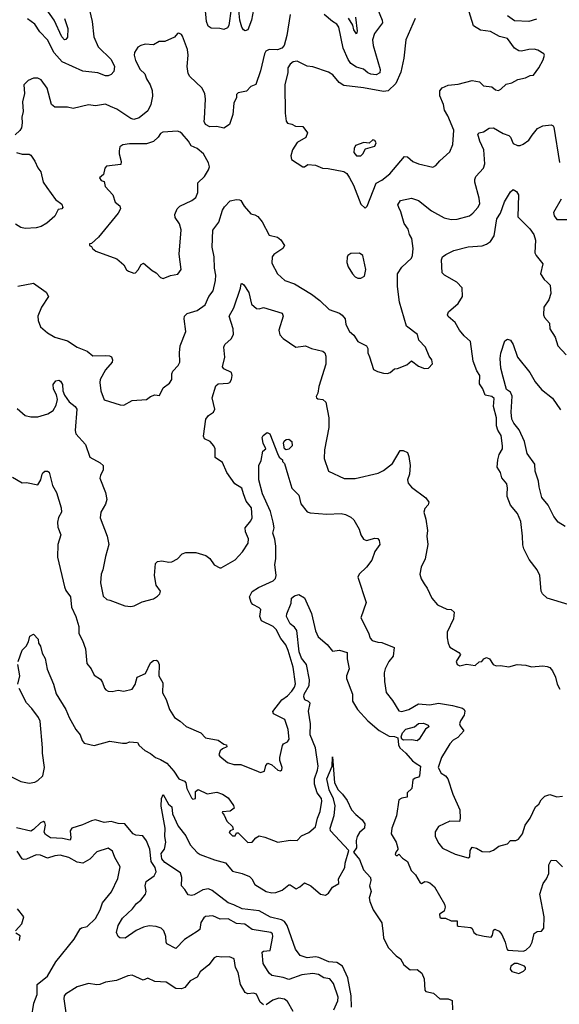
# Model space of a CAD drawing. Extents: x 1690054 to 1842981, y 782881 to 914114.
# Tile 378 of 656: x 1762797 to 1766622, y 861735 to 868717. Entities that reach past the tile are written whole.
import ezdxf

# ---------------------------------------------------------------- set-up
doc = ezdxf.new("R2010")
doc.units = 0

msp = doc.modelspace()

# ---------------------------------------------------------------- linework, layer by layer
at = {"layer": '0CON10XD'}
for points in [[(1764475, 868906.2), (1764440.6, 868715), (1764415, 868646.2), (1764395, 868638.8), (1764384, 868645), (1764371.4, 868665), (1764357.3, 868715), (1764348.2, 868808.2)], [(1763274.2, 868855), (1763310.6, 868705), (1763322.1, 868595), (1763353.6, 868525), (1763445, 868435.5), (1763468.2, 868385), (1763465, 868350), (1763445, 868329.4), (1763425, 868319.4), (1763405, 868319.4), (1763350.3, 868340.3), (1763245, 868352.6), (1763098.9, 868418.9), (1763042.4, 868482.4), (1762995, 868574.4), (1762940.8, 868630.8), (1762904.6, 868684.6), (1762853.4, 868723.4)], [(1763115.2, 868725.2), (1763137.7, 868655), (1763136.5, 868593.5), (1763125, 868576.7), (1763115, 868573.8), (1763095, 868595.8), (1763040.5, 868715), (1762984.8, 868795)], [(1764295.4, 868794.6), (1764280, 868675), (1764270.9, 868659.1), (1764245, 868646.7), (1764215, 868655.2), (1764155, 868657.3), (1764132, 868672), (1764120.3, 868705), (1764111.4, 868805)], [(1765327.5, 868805), (1765366.5, 868715), (1765368.9, 868695), (1765311.6, 868618.4), (1765296.9, 868575), (1765301.6, 868535), (1765352.3, 868365), (1765349.1, 868340.9), (1765325, 868326.8), (1765285, 868331.3), (1765265, 868340.4), (1765235, 868366.7), (1765185, 868380.9), (1765145, 868407.3), (1765125.2, 868435.2), (1765090.5, 868515), (1765059.6, 868665), (1765045, 868685.4), (1765015.2, 868705.2), (1764955, 868753.1)], [(1765245, 867381.2), (1765260, 867395), (1765325, 867557.5), (1765365, 867578.9), (1765420, 867625), (1765525, 867746), (1765545, 867745.8), (1765585, 867711.4), (1765623.3, 867695), (1765725, 867672.5), (1765747.6, 867682.4), (1765774.5, 867715.5), (1765845, 867781.2), (1765867.4, 867832.6), (1765873.5, 867935), (1765832.7, 868035), (1765808.1, 868075), (1765801.2, 868115), (1765775, 868176.7), (1765776.1, 868213.9), (1765791.9, 868235), (1765833.2, 868253.2), (1765905, 868260.8), (1766005, 868285.8), (1766055.9, 868275.9), (1766085, 868247.5), (1766145, 868240), (1766169.3, 868219.3), (1766190, 868215), (1766208.8, 868225), (1766245, 868261.2), (1766285, 868269.2), (1766327.4, 868292.6), (1766383.3, 868305), (1766415, 868322.5), (1766440, 868325), (1766477.5, 868375), (1766507.7, 868432.3), (1766516.7, 868465), (1766512.5, 868475), (1766470.7, 868500.7), (1766445, 868508.8), (1766405, 868506.9), (1766355, 868492.9), (1766335, 868497.1), (1766303.8, 868515), (1766253.8, 868585), (1766197.9, 868597.9), (1766135, 868633.5), (1766062.7, 868642.7), (1766013, 868673), (1765971.2, 868811.2)], [(1764715.4, 868755), (1764691.3, 868605), (1764672.3, 868535), (1764655, 868515.7), (1764625, 868503.1), (1764565, 868506), (1764541.9, 868495), (1764531.5, 868475), (1764504.3, 868355), (1764471.4, 868258.6), (1764436.4, 868243.6), (1764405, 868210.8), (1764345, 868199.2), (1764335, 868186.2), (1764333.3, 868165), (1764315.8, 868125), (1764308.9, 868045), (1764285, 867974.5), (1764245, 867947.8), (1764195, 867960.3), (1764145, 867956.8), (1764113.2, 867975), (1764105.3, 867995), (1764106.7, 868016.7)], [(1765600.8, 868725), (1765533.3, 868575), (1765520.8, 868445), (1765499.4, 868345), (1765462.5, 868265), (1765408.4, 868211.6), (1765375, 868207.5), (1765235, 868233.8), (1765095, 868250.9), (1765061.5, 868271.5), (1765016.1, 868326.1), (1764985, 868346), (1764875, 868382), (1764835, 868387.5), (1764765, 868422.2), (1764735, 868417.5), (1764715, 868400.8), (1764698.5, 868375), (1764697.1, 868342.9), (1764677.2, 868255), (1764678, 868055), (1764685, 867996.7), (1764695, 867983.3), (1764727, 867977), (1764753, 867963), (1764805, 867960), (1764836.2, 867915), (1764825, 867882.5), (1764765, 867846.7), (1764730, 867795), (1764719.3, 867750.7), (1764723.3, 867725), (1764805, 867673.3), (1764815, 867673.3), (1764839.3, 867690.7), (1764895, 867686.7), (1764943.6, 867663.6), (1764983, 867663), (1765095, 867641.2), (1765115, 867626), (1765135, 867595.8), (1765163.2, 867545), (1765215, 867410), (1765245, 867381.2)], [(1765177.7, 868735), (1765188.8, 868635), (1765185, 868616.2), (1765166.5, 868645), (1765158.4, 868678.4), (1765127.1, 868727.1)], [(1766459.6, 868720.4), (1766405, 868703.5), (1766305, 868710), (1766255, 868744.4)], [(1764106.7, 868016.7), (1764114.6, 868154.6), (1764108.8, 868195), (1764087.5, 868235), (1764003.9, 868313.9), (1763990.6, 868335), (1763983.5, 868385), (1763991.1, 868465), (1763986.5, 868505), (1763950.7, 868600.7), (1763943, 868613), (1763925, 868622.5), (1763915, 868620), (1763895, 868592.5), (1763826.4, 868563.6), (1763785, 868562.5), (1763745, 868540), (1763686.4, 868543.6), (1763655, 868533.3), (1763635, 868522.5), (1763610, 868485), (1763607.5, 868465), (1763618.8, 868428.8), (1763651.4, 868365), (1763683.2, 868333.2), (1763695, 868297.1), (1763721.8, 868255), (1763737.3, 868215), (1763738.6, 868175), (1763726.4, 868115), (1763705, 868070.8), (1763645, 868022.1), (1763605, 868009.5), (1763585, 868015.5), (1763485, 868082.9), (1763440.5, 868100.5), (1763405, 868117.8), (1763335, 868107.1), (1763285, 868112.5), (1763175, 868088.1), (1763135, 868096.7), (1763045, 868097.2), (1763022.9, 868115), (1762990.9, 868230.9), (1762950.3, 868290.3), (1762925, 868302), (1762895, 868303.3), (1762857.5, 868285), (1762826.7, 868255), (1762830, 868195), (1762816, 868135), (1762822.7, 868067.3), (1762811.4, 868025), (1762815.6, 867985), (1762809.7, 867950.3), (1762798.7, 867931.3), (1762765, 867901.2)], [(1763535, 865983.8), (1763595, 866016), (1763695, 866023.3), (1763724.1, 866045.9), (1763755, 866057.5), (1763788.3, 866051.7), (1763815, 866107.5), (1763859.5, 866140.5), (1763876.7, 866165), (1763876.2, 866205), (1763882.5, 866225), (1763920, 866265), (1763932.1, 866287.9), (1763928.9, 866355), (1763934.4, 866405), (1763974.2, 866505), (1763961.9, 866595), (1763965.8, 866615), (1763985, 866634.2), (1764056.2, 866655), (1764112, 866695), (1764137.5, 866755), (1764167.5, 866795), (1764185, 866866.7), (1764187.9, 866905), (1764178.5, 866955), (1764175.2, 867035), (1764161.6, 867105), (1764166.4, 867223.6), (1764208.1, 867281.9), (1764235, 867366.7), (1764248.7, 867391.3), (1764287.9, 867432.1), (1764335, 867442.5), (1764355, 867440), (1764365, 867434.2), (1764388.5, 867395), (1764435, 867340), (1764465, 867334), (1764485, 867322.5), (1764515, 867282.9), (1764565, 867188.8), (1764625, 867174), (1764648, 867155), (1764674.2, 867115), (1764663.1, 867095), (1764597.7, 867052.3), (1764585.6, 867035), (1764585, 866990), (1764625.7, 866915), (1764676.8, 866866.8), (1764745, 866843.3), (1764865, 866771.1), (1764925, 866726.7), (1764991.7, 866661.7), (1765063.3, 866635), (1765082.1, 866622.1), (1765103.8, 866595), (1765108.8, 866555), (1765136, 866505), (1765165, 866480), (1765194.3, 866435), (1765255.8, 866405), (1765264.2, 866385), (1765264.2, 866355), (1765277.6, 866327.6), (1765305, 866237.5), (1765332.3, 866222.3), (1765375, 866210.8), (1765405, 866208.8), (1765423.9, 866216.1), (1765455, 866242.5), (1765475, 866243.3), (1765540.7, 866269.3), (1765575, 866297.5), (1765625, 866260), (1765667, 866243), (1765695, 866246.7), (1765723, 866277), (1765718.8, 866305), (1765700.5, 866330.5), (1765673.3, 866395), (1765626.2, 866445), (1765616.7, 866485), (1765538.8, 866545), (1765488.6, 866715), (1765474.5, 866824.5), (1765474, 866915), (1765505, 866963.3), (1765573.3, 867025), (1765581.2, 867045), (1765585.8, 867095), (1765577.8, 867165), (1765561.2, 867195), (1765551.5, 867231.5), (1765522.9, 867272.9), (1765499.6, 867355), (1765484.4, 867385), (1765478.6, 867405), (1765495.7, 867434.3), (1765575, 867451.9), (1765625, 867434.4), (1765715, 867362.2), (1765805, 867311.9), (1765855, 867301.4), (1765897.9, 867302.1), (1765985, 867325.7), (1766010, 867345), (1766045, 867386), (1766058.6, 867411.4), (1766055, 867452.5), (1766022.5, 867565), (1766023.1, 867585), (1766030.6, 867605), (1766085.7, 867664.3), (1766095.3, 867695), (1766086.7, 867795), (1766058.2, 867855), (1766045, 867905.5), (1766053.8, 867915), (1766085, 867922.4), (1766125, 867948.2), (1766155, 867949.6), (1766225, 867910.8), (1766265, 867896), (1766275.8, 867885), (1766295, 867838.8), (1766325.8, 867824.2), (1766345.7, 867824.3), (1766365, 867833.8), (1766405, 867864), (1766430.9, 867899.1), (1766467.8, 867945), (1766504.2, 867965), (1766565, 867971.2), (1766579.2, 867965), (1766584.4, 867955), (1766624.4, 867705)], [(1763815, 866883.1), (1763865.8, 866904.2), (1763917.7, 866912.3), (1763941.2, 866945), (1763928.1, 867055), (1763942.3, 867227.7), (1763930.3, 867270.3), (1763899.2, 867315), (1763897.1, 867335), (1763913.3, 867375), (1763932.9, 867395), (1764017.5, 867435), (1764045, 867456.7), (1764059.1, 867490.9), (1764058.8, 867561.2), (1764107.5, 867605), (1764135, 867653.3), (1764141.9, 867675), (1764135, 867701.2), (1764100, 867765), (1764055, 867803.3), (1764012.3, 867822.3), (1763993.8, 867855), (1763948.9, 867908.9), (1763935, 867920.8), (1763915, 867926.9), (1763811.2, 867918.8), (1763795, 867910), (1763778, 867885), (1763745.4, 867854.6), (1763695, 867835.9), (1763575, 867837.9), (1763529.1, 867830.9), (1763508.1, 867815), (1763503, 867787), (1763503.1, 867765), (1763517.5, 867712.5), (1763515, 867690), (1763411.7, 867678.3), (1763400, 867665), (1763390.7, 867619.3), (1763363.3, 867595), (1763375, 867577.5), (1763395, 867570), (1763402.5, 867535), (1763458.1, 867475), (1763474.4, 867424.4), (1763507.3, 867397.3), (1763510.8, 867375), (1763494.3, 867345), (1763356.7, 867175), (1763305, 867130), (1763291.7, 867128.3), (1763292.5, 867115), (1763305, 867110), (1763312.5, 867095), (1763336.1, 867076.1), (1763485, 867021.2), (1763535, 866978.8), (1763554.4, 866944.4), (1763567.5, 866935), (1763605, 866920), (1763618.3, 866921.7), (1763637.3, 866942.7), (1763657.7, 866982.3), (1763675, 866990), (1763735, 866938.8), (1763765, 866923.3), (1763795, 866888), (1763815, 866883.1)], [(1765185, 867752), (1765215, 867752.5), (1765228.6, 867765), (1765248.6, 867801.4), (1765315, 867820), (1765324, 867845), (1765315, 867860), (1765300, 867865), (1765275, 867842.5), (1765235.6, 867845.6), (1765178, 867825), (1765168, 867805), (1765166.2, 867775), (1765185, 867752)], [(1762775.4, 867775.4), (1762815, 867762.9), (1762864.2, 867764.2), (1762875, 867756), (1762904.3, 867715), (1762925, 867666.7), (1762947.9, 867637.9), (1762964.2, 867564.2), (1762988.3, 867528.3), (1763051.1, 867441.1), (1763095, 867408.8), (1763103.3, 867385), (1763095, 867376.7), (1763068.8, 867371.2), (1763046.5, 867325), (1762990.5, 867275), (1762950.1, 867249.9), (1762915, 867241.6), (1762835, 867237.6), (1762804.3, 867244.3), (1762766.8, 867266.8)], [(1766685, 864570.8), (1766535.7, 864615.7), (1766502, 864645), (1766494.2, 864665), (1766484, 864775), (1766465.8, 864815), (1766409.5, 864889.5), (1766370, 864965), (1766362.7, 864992.7), (1766362, 865055), (1766348.3, 865158.3), (1766325.8, 865215), (1766275.7, 865275), (1766253.1, 865335), (1766251.4, 865355), (1766255.6, 865394.4), (1766249.4, 865425), (1766215, 865468.8), (1766205, 865506.7), (1766181.4, 865545), (1766185.8, 865595), (1766196.2, 865635), (1766218.8, 865675), (1766220, 865695), (1766208.9, 865768.9), (1766186.2, 865806.2), (1766176.5, 865836.5), (1766178.1, 865895), (1766155.7, 865975), (1766161.5, 866031.5), (1766145, 866044.4), (1766095.8, 866055.8), (1766080.3, 866100.3), (1766057.5, 866135), (1766058.1, 866195), (1766037.3, 866227.3), (1766012.5, 866295), (1765993.8, 866435), (1765948.6, 866475), (1765915, 866515.8), (1765885, 866570), (1765835, 866612.5), (1765829.2, 866625), (1765836.2, 866645), (1765905, 866704), (1765936.9, 866755), (1765933.5, 866815), (1765896.9, 866856.9), (1765808, 866905), (1765792.6, 866922.6), (1765786, 867015), (1765793.8, 867035), (1765816.8, 867053.2), (1765875, 867080.5), (1765975, 867106.4), (1766075, 867114.3), (1766105.5, 867124.5), (1766133.8, 867145), (1766160.8, 867185), (1766179.2, 867305), (1766205.7, 867345), (1766232.9, 867425), (1766275, 867496.7), (1766295, 867513.8), (1766319.7, 867499.7), (1766332, 867475), (1766328.6, 867318.6), (1766414, 867234), (1766441.1, 867195), (1766453, 867153), (1766449.2, 867065), (1766457.5, 867045), (1766504.2, 866985), (1766489.2, 866915), (1766515, 866876), (1766536.5, 866856.5), (1766557.1, 866835), (1766562.9, 866775), (1766548.3, 866731.7), (1766511.3, 866678.7), (1766509.2, 866625), (1766518, 866605), (1766552, 866565), (1766554.4, 866525), (1766593.1, 866465), (1766611.9, 866405), (1766671.4, 866341.4)], [(1766635.9, 867444.1), (1766580.7, 867349.3), (1766586.4, 867326.4), (1766605, 867300), (1766685, 867301.2)], [(1765195, 866883.9), (1765215, 866884.7), (1765240.8, 866899.2), (1765250.2, 866945), (1765229.7, 867045), (1765205, 867061.5), (1765145, 867060.4), (1765123.9, 867046.1), (1765117.5, 867032.5), (1765115.6, 866995), (1765126.2, 866965), (1765155, 866915.6), (1765174.3, 866894.3), (1765195, 866883.9)], [(1762779.1, 865959.1), (1762835, 865910), (1762875, 865900), (1762925, 865902), (1762997.3, 865922.7), (1763035, 865946.7), (1763056.6, 865983.4), (1763066.2, 866025), (1763057.7, 866057.7), (1763037.7, 866097.7), (1763035, 866130), (1763053.2, 866156.8), (1763075, 866160), (1763086.7, 866155), (1763100.5, 866130.5), (1763102, 866085), (1763113.6, 866053.6), (1763148.3, 866008.3), (1763190, 865975), (1763202.2, 865955), (1763190.8, 865805), (1763195, 865780), (1763264.4, 865705), (1763295, 865614), (1763368, 865575), (1763388, 865555), (1763388.8, 865525), (1763368.8, 865485), (1763365.7, 865465), (1763406.5, 865365), (1763414.4, 865315), (1763405, 865281.2), (1763373.1, 865225), (1763368.1, 865185), (1763417.1, 865055), (1763430, 864995), (1763405, 864910), (1763386.2, 864815), (1763374.2, 864785.8), (1763370.6, 864725), (1763388.8, 864628.8), (1763415, 864606.2), (1763435, 864601.2), (1763541.7, 864561.7), (1763585, 864556), (1763609.5, 864560.5), (1763665, 864590), (1763745, 864611.2), (1763775, 864628.8), (1763790, 864645), (1763796, 864665), (1763765, 864706.2), (1763752.4, 864775), (1763759.7, 864860.3), (1763775, 864876), (1763805, 864880), (1763855, 864871.2), (1763875, 864873.8), (1763916.7, 864895), (1763949.3, 864930.7), (1763975, 864938), (1764045, 864938), (1764117.7, 864917.7), (1764145, 864896.7), (1764175, 864852), (1764215, 864830), (1764225, 864830), (1764325, 864888), (1764376.4, 864943.6), (1764415.8, 865005), (1764419.4, 865035), (1764396.7, 865085), (1764394.4, 865115), (1764435, 865162.5), (1764445.6, 865185), (1764439.5, 865255), (1764402, 865302), (1764383.3, 865355), (1764372.9, 865395), (1764321.5, 865425), (1764265, 865505.8), (1764235, 865576.2), (1764183, 865613), (1764182.5, 865675), (1764174.2, 865695), (1764147.5, 865725), (1764108, 865745), (1764100.6, 865765), (1764115.6, 865885), (1764135, 865910), (1764170, 865935), (1764180, 865955), (1764162.2, 866035), (1764188.3, 866121.7), (1764205, 866136), (1764275, 866139.2), (1764286.2, 866145), (1764298.6, 866165), (1764302.9, 866195), (1764297.5, 866215), (1764245, 866242.5), (1764234.2, 866255), (1764251.1, 866325), (1764244.2, 866395.8), (1764251.2, 866415), (1764296.9, 866453.1), (1764313.8, 866485), (1764310, 866525), (1764281.1, 866615), (1764314.3, 866675), (1764362.3, 866812.3), (1764367, 866843), (1764375, 866847.5), (1764385, 866837.5), (1764422.1, 866782.1), (1764439.2, 866699.2), (1764475, 866669.2), (1764493.6, 866666.4), (1764525, 866676.7), (1764656.7, 866635), (1764664, 866615), (1764633.1, 866515), (1764641.7, 866481.7), (1764665, 866455.8), (1764755, 866396), (1764824.2, 866404.2), (1764865, 866386), (1764947, 866367), (1764961.2, 866355), (1764967.7, 866332.3), (1764966, 866275), (1764916.7, 866115), (1764910.5, 866069.5), (1764897.5, 866045), (1764900, 866035), (1764909.3, 866029.3), (1764945, 866024), (1764967.5, 866005), (1764989.2, 865895), (1764988.6, 865825), (1764956.9, 865666.9)], [(1762785, 866828.2), (1762895, 866850), (1762983.8, 866785), (1763002, 866755), (1762951.7, 866678.3), (1762924.5, 866615), (1762927.1, 866585), (1762945, 866538.8), (1762995, 866497.1), (1763045, 866467.1), (1763135, 866440), (1763205, 866394.4), (1763275, 866365.7), (1763315, 866332.9), (1763405, 866337.1), (1763434.2, 866334.2), (1763447, 866327), (1763456, 866305), (1763451.7, 866288.3), (1763405.6, 866235), (1763367.1, 866165), (1763364.2, 866144.2), (1763372, 866085), (1763395, 866022.5), (1763510, 865985), (1763535, 865983.8)], [(1766663.8, 865123.8), (1766612.9, 865155), (1766583.8, 865193.8), (1766542.9, 865275), (1766497.9, 865327.9), (1766478.4, 865405), (1766475.2, 865445.2), (1766451.9, 865515), (1766448.6, 865565), (1766395, 865642), (1766375.9, 865725), (1766338.4, 865808.4), (1766300, 865855), (1766284.6, 865885), (1766280, 865935), (1766287.3, 866047.3), (1766276.3, 866076.3), (1766248.5, 866095), (1766223.3, 866183.3), (1766208.3, 866245), (1766203.1, 866315), (1766208.1, 866351.9), (1766235, 866440), (1766255, 866451.9), (1766275.7, 866445), (1766295.6, 866415), (1766326.2, 866325), (1766412.2, 866215), (1766450.1, 866150.1), (1766495.8, 866095), (1766575, 866032.5), (1766630.5, 865950.5)], [(1762745, 865474), (1762815, 865433.8), (1762845.9, 865435.9), (1762925, 865420), (1762945.8, 865454.2), (1762955.9, 865494.1), (1762960, 865505), (1762975, 865516), (1762995, 865516), (1763005, 865507.5), (1763030, 865415), (1763057.5, 865365), (1763092, 865255), (1763093.3, 865225), (1763072.7, 865187.3), (1763064.2, 865155), (1763067.7, 865117.7), (1763089.2, 865065), (1763067.5, 864995), (1763064.7, 864905), (1763115.5, 864695), (1763125, 864669.2), (1763156.2, 864625), (1763165, 864552.5), (1763194.3, 864485), (1763215.4, 864415), (1763215.4, 864365), (1763242.2, 864315), (1763264.3, 864255), (1763273, 864153), (1763304, 864115), (1763325, 864068.8), (1763369.7, 864039.7), (1763385, 864017.5), (1763398, 863978), (1763407.5, 863965), (1763425, 863956.7), (1763453.6, 863953.6), (1763495, 863963.8), (1763535, 863956), (1763595, 863970.8), (1763615, 864003.8), (1763628.8, 864055), (1763689.5, 864080.5), (1763725, 864156), (1763745, 864172), (1763766.1, 864176.1), (1763777.3, 864167.3), (1763785.8, 864145), (1763782.5, 864065), (1763811.2, 864015), (1763808.6, 863945), (1763835, 863897.5), (1763858.2, 863825), (1763895, 863768), (1763935, 863742.9), (1763976, 863705), (1764080.9, 863660.9), (1764115, 863624.3), (1764205, 863607.9), (1764245, 863580), (1764262.5, 863575), (1764265, 863560), (1764233.9, 863546.1), (1764218.3, 863531.7), (1764208.8, 863505), (1764215, 863493.8), (1764269.3, 863449.3), (1764315, 863436.7), (1764365, 863436), (1764487.5, 863385), (1764505, 863378.8), (1764531.7, 863388.3), (1764540.9, 863429.1), (1764555, 863444), (1764585, 863433.1), (1764626.7, 863395), (1764645, 863390.6), (1764655, 863396.7), (1764658.5, 863415), (1764640.6, 863465), (1764640.6, 863485), (1764660.5, 863569.5), (1764668, 863582), (1764695, 863596), (1764707.5, 863615), (1764700, 863685), (1764675.7, 863755), (1764596.2, 863795), (1764591.7, 863811.7), (1764655.2, 863895), (1764695, 863922.7), (1764725.2, 863955), (1764744.7, 863985), (1764751.2, 864008.8), (1764736.2, 864125), (1764700.9, 864245), (1764683.3, 864285), (1764648.5, 864328.5), (1764615, 864392.9), (1764594.4, 864415), (1764510, 864455), (1764500.3, 864485), (1764506.9, 864535), (1764495, 864547.5), (1764449.5, 864569.5), (1764438.6, 864585), (1764425.6, 864625), (1764445, 864662.2), (1764489.3, 864690.7), (1764595, 864739.1), (1764610, 864755), (1764614.1, 864775), (1764606.6, 864855), (1764612.8, 864895), (1764612.9, 864985), (1764605, 865033.8), (1764590.5, 865075), (1764600, 865115), (1764594.7, 865155), (1764575, 865230.6), (1764518.4, 865355), (1764492.7, 865455), (1764493.1, 865555), (1764507.9, 865592.1), (1764521.4, 865658.6), (1764542.5, 865675), (1764523.8, 865715), (1764516.7, 865755), (1764522.3, 865767.7), (1764550.5, 865789.5), (1764570.5, 865780.5), (1764625, 865640), (1764637.5, 865615), (1764660, 865595), (1764660, 865585), (1764675, 865570), (1764698.8, 865488.8), (1764726.9, 865395), (1764776.5, 865345), (1764790, 865285), (1764835, 865227.8), (1764855, 865220.9), (1764975, 865210), (1765074.7, 865214.7), (1765107.3, 865207.3), (1765145, 865189.4), (1765165, 865171.5), (1765204.6, 865105), (1765216.1, 865065), (1765235, 865032.5), (1765255, 865024.3), (1765315, 865040.8), (1765335, 865038), (1765346.2, 865025), (1765350, 864995), (1765315, 864946.2), (1765293.8, 864885), (1765254.4, 864835), (1765203.1, 864785), (1765193.3, 864765), (1765253.8, 864585), (1765216, 864475), (1765269.9, 864369.9), (1765281.1, 864331.1), (1765296.1, 864316.1), (1765335, 864303.5), (1765365, 864301.5), (1765452.5, 864265), (1765445, 864203.3), (1765414, 864166), (1765387.8, 864115), (1765381.8, 864085), (1765382.2, 864025), (1765395.7, 863945.7), (1765439.7, 863889.7), (1765485, 863816.7), (1765505, 863811.1), (1765555.8, 863825), (1765625, 863866.2), (1765705, 863859.3), (1765765, 863871.1), (1765865, 863854), (1765935, 863834.2), (1765948.8, 863825), (1765952.7, 863812.7), (1765947.5, 863785), (1765920.6, 863745), (1765914.2, 863725), (1765918.8, 863708.8), (1765945.9, 863674.1), (1765902, 863628), (1765870.7, 863609.3), (1765845, 863583.1), (1765787.5, 863485), (1765764.6, 863415.4), (1765784.4, 863375), (1765816, 863355), (1765832.5, 863335), (1765867.5, 863225), (1765916.4, 863115), (1765920, 863055), (1765915, 863032.5), (1765845, 863032.9), (1765765, 862996.7), (1765741.2, 862958.8), (1765742, 862925), (1765767.1, 862875), (1765795, 862842.9), (1765885, 862800.8), (1765975, 862774.2), (1765988, 862782), (1765989.2, 862825), (1766005, 862850), (1766035, 862842), (1766075, 862818.8), (1766125, 862816.2), (1766155, 862828.8), (1766194.1, 862855.9), (1766255, 862873.8), (1766275, 862896.7), (1766313.6, 862896.4), (1766333.9, 862906.1), (1766361.2, 862945), (1766381.2, 863005), (1766414.4, 863055.6), (1766453.8, 863135), (1766476.7, 863155), (1766493.8, 863185), (1766518.6, 863211.4), (1766555, 863223.8), (1766605, 863206.2), (1766645, 863210)], [(1764685, 865666.2), (1764673.3, 865675), (1764666.2, 865715), (1764671.2, 865728.8), (1764685, 865740), (1764705, 865742), (1764727.1, 865725), (1764728.9, 865695), (1764705, 865671.1), (1764685, 865666.2)], [(1764956.9, 865666.9), (1764954.6, 865604.6), (1764985, 865516.2), (1765096.4, 865463.6), (1765175, 865463.8), (1765337.3, 865502.7), (1765375, 865521.2), (1765438.8, 865571.2), (1765495, 865662.5), (1765515, 865662.5), (1765545, 865647.5), (1765555, 865620), (1765564.3, 865555), (1765560, 865495), (1765546.2, 865455), (1765550.5, 865430.5), (1765575, 865403.3), (1765675, 865326.2), (1765696.7, 865295), (1765693.6, 865276.4), (1765669.3, 865250.7), (1765661.2, 865225), (1765676.2, 865175), (1765686.7, 865095), (1765683.8, 865055), (1765690, 864995), (1765671.2, 864895), (1765643.8, 864835), (1765632.5, 864785), (1765643, 864753), (1765665, 864717.5), (1765686.1, 864686.1), (1765718.8, 864615), (1765758.3, 864568.3), (1765825, 864538), (1765855, 864533.8), (1765876.7, 864515), (1765872.3, 864467.7), (1765826.7, 864375), (1765826.7, 864335), (1765833.3, 864295), (1765845, 864267.5), (1765910.5, 864230.5), (1765922.5, 864215), (1765890, 864165), (1765897.5, 864145), (1765916.4, 864136.4), (1765965, 864148), (1766025, 864138), (1766055, 864163.3), (1766073.6, 864166.4), (1766087.5, 864185), (1766105, 864193.8), (1766126.7, 864185), (1766152.5, 864145), (1766175, 864134.2), (1766205, 864138.8), (1766265, 864128.8), (1766324.4, 864145.6), (1766385, 864139.5), (1766425, 864128.8), (1766505, 864135.9), (1766535, 864131.2), (1766555, 864122.5), (1766575, 864100.6), (1766594.6, 864055), (1766606.1, 864005), (1766625, 863969.2)], [(1762786, 864165), (1762815, 864247.5), (1762842.5, 864275), (1762860, 864305), (1762870, 864345), (1762895, 864360), (1762927.5, 864325), (1762931.2, 864295), (1762943.9, 864273.9), (1762956.1, 864226.1), (1762977.3, 864187.3), (1762991.7, 864111.7), (1763035.6, 864005), (1763056.4, 863936.4), (1763125, 863826.2), (1763148.1, 863768.1), (1763194, 863684), (1763225.7, 863645), (1763240, 863605), (1763255, 863585.8), (1763325, 863569.4), (1763435, 863601.2), (1763525, 863585.8), (1763553.8, 863586.2), (1763575, 863596.7), (1763631.7, 863591.7), (1763645, 863570), (1763685, 863533.8), (1763724.1, 863514.1), (1763760, 863485), (1763795, 863472.2), (1763840, 863445), (1763889.4, 863389.4), (1763925, 863334.4), (1763965, 863317.5), (1763975.7, 863305.7), (1763981.4, 863265), (1764015, 863198.8), (1764025, 863190), (1764043.3, 863195), (1764043.8, 863245), (1764061.2, 863258.8), (1764125, 863228.6), (1764195, 863240), (1764235, 863225.4), (1764275, 863200), (1764313.8, 863145), (1764317.5, 863125), (1764290, 863105), (1764235, 863100), (1764232.5, 863095), (1764247, 863077), (1764264.4, 863034.4), (1764306.2, 862995), (1764310, 862975), (1764290, 862965), (1764283, 862953), (1764305, 862930), (1764325, 862930), (1764335, 862950), (1764345, 862950), (1764415, 862883.1), (1764443.8, 862885), (1764471.2, 862915), (1764495, 862930), (1764535, 862921.1), (1764626, 862884), (1764715, 862898), (1764763.9, 862896.1), (1764795, 862928.8), (1764845.5, 862954.5), (1764895, 862992.5), (1764908, 863055), (1764927.8, 863102.2), (1764938.8, 863175), (1764935.3, 863195), (1764905.7, 863235), (1764887.3, 863297.3), (1764886.9, 863335), (1764908.8, 863395), (1764912.2, 863425), (1764894.4, 863555), (1764857.2, 863645), (1764858, 863725), (1764845.4, 863814.6), (1764855, 863870), (1764845, 863883.3), (1764818.8, 863895), (1764811.4, 863915), (1764814.5, 863935), (1764850, 863995), (1764851, 864035), (1764830.6, 864145), (1764795, 864188.8), (1764777.9, 864235), (1764760.9, 864385), (1764745, 864408.5), (1764715, 864432.5), (1764688.4, 864485), (1764690.7, 864505), (1764720.8, 864579.2), (1764723.7, 864616.3), (1764745, 864632.2), (1764775, 864640), (1764815, 864617.5), (1764865.4, 864505.4), (1764893.2, 864383.2), (1764911.7, 864341.7), (1764977.3, 864287.3), (1765015, 864240), (1765064.3, 864245.7), (1765119.3, 864229.3), (1765118, 864185), (1765131.4, 864115), (1765114.4, 864065), (1765114.4, 864045), (1765156, 863935), (1765155.8, 863885), (1765192.7, 863825), (1765265, 863745.8), (1765345, 863675.8), (1765415, 863637.7), (1765455, 863634.4), (1765476.7, 863625), (1765481.8, 863575), (1765491.5, 863555), (1765535.2, 863515.2), (1765581.1, 863461.1), (1765608.3, 863441.7), (1765638.8, 863425), (1765631.2, 863355), (1765624.1, 863345.9), (1765600.6, 863339.4), (1765585, 863326.7), (1765576.7, 863265), (1765543.3, 863235), (1765543.8, 863205), (1765505, 863197.1), (1765484.6, 863185.4), (1765469, 863071), (1765435.8, 862984.2), (1765430.8, 862945), (1765465.7, 862885), (1765476.7, 862843.3), (1765477, 862833), (1765462.5, 862815), (1765458.3, 862798.3), (1765465, 862790), (1765475, 862790), (1765485, 862800), (1765511.2, 862771.2), (1765545, 862748.8), (1765572, 862685), (1765602.2, 862652.2), (1765635, 862597.5), (1765645, 862592.5), (1765670, 862605), (1765685, 862604), (1765705, 862595.7), (1765737.6, 862567.6), (1765808, 862445), (1765814.2, 862425), (1765806.7, 862395), (1765772, 862375), (1765775, 862353.8), (1765785, 862346.2), (1765815, 862346.2), (1765855, 862328), (1765897, 862327), (1765897.5, 862295), (1765905, 862290), (1765995, 862280), (1766005, 862272.5), (1766016.7, 862245), (1766035, 862230), (1766088.6, 862218.6), (1766138.8, 862211.2), (1766148.8, 862225), (1766155, 862260), (1766165, 862267.5), (1766195, 862253.3), (1766215, 862230), (1766238.6, 862175), (1766249.1, 862129.1), (1766258.1, 862118.1), (1766365, 862112), (1766385, 862119.5), (1766415, 862148.5), (1766430.3, 862175), (1766445, 862236.2), (1766465, 862251.2), (1766495, 862254.2), (1766512.9, 862275), (1766515.5, 862354.5), (1766483.8, 862515), (1766508.3, 862591.7), (1766532, 862625), (1766547, 862663), (1766547.5, 862725), (1766565, 862757.5), (1766600, 862755), (1766645, 862708.8)], [(1762784, 864005), (1762798.6, 864065), (1762784.1, 864144.1)], [(1762705, 863363.8), (1762804.2, 863314.2), (1762865, 863303.8), (1762905, 863311.2), (1762925, 863321.2), (1762960.8, 863355), (1762972.5, 863415), (1762957.8, 863515), (1762959.3, 863555), (1762942.2, 863742.2), (1762929.8, 863769.8), (1762883.2, 863833.2), (1762845, 863873.1), (1762792.9, 863975)], [(1765615, 863604.6), (1765575, 863610), (1765517.2, 863607.2), (1765506.9, 863615), (1765501.2, 863631.2), (1765510.9, 863659.1), (1765533.9, 863686.1), (1765595, 863703.1), (1765625, 863725.3), (1765658.4, 863728.4), (1765693.3, 863715), (1765696.1, 863703.9), (1765674.4, 863685.6), (1765628.5, 863615), (1765615, 863604.6)], [(1765149.8, 861715), (1765146.5, 861795), (1765122.6, 861922.6), (1765085, 862005.5), (1765045, 862031.6), (1764987.3, 862037.3), (1764917.4, 862067.4), (1764895, 862071.8), (1764835, 862065.2), (1764785, 862081), (1764752.8, 862125), (1764693.8, 862293.8), (1764675, 862321.8), (1764654, 862334), (1764575, 862354.2), (1764495, 862398), (1764375, 862412.9), (1764315, 862440.9), (1764274.6, 862455), (1764162.1, 862542.1), (1764135, 862553.1), (1764094.3, 862545.7), (1764035, 862511.5), (1764015, 862506.7), (1763991.5, 862511.5), (1763968.7, 862548.7), (1763942.9, 862575), (1763946.8, 862635), (1763936.9, 862666.9), (1763825, 862739.6), (1763805, 862766.9), (1763799.6, 862805), (1763824.5, 862835.5), (1763833.3, 862885), (1763825.4, 862925), (1763829.1, 862985), (1763798.8, 863141.2), (1763801.2, 863195), (1763815, 863222.5), (1763852.5, 863155), (1763876.1, 863136.1), (1763880, 863085), (1763919.3, 862999.3), (1763975, 862930), (1764005.5, 862865.5), (1764055, 862812), (1764076.8, 862796.8), (1764178.9, 862758.9), (1764255, 862738.1), (1764305, 862678.7), (1764375, 862663.5), (1764425, 862641.5), (1764441.8, 862625), (1764464.8, 862584.8), (1764545, 862535.2), (1764585, 862526.2), (1764612.1, 862527.9), (1764656.5, 862543.5), (1764705, 862582.2), (1764715, 862581.4), (1764756, 862554), (1764782.5, 862567.5), (1764815, 862595.8), (1764860, 862575), (1764930, 862515), (1764965, 862508), (1764986.5, 862523.5), (1765014.6, 862565.4), (1765059.2, 862590.8), (1765056.2, 862625), (1765101.6, 862705), (1765104, 862736), (1765130, 862825), (1765000.8, 862965), (1764998.1, 862985), (1765026.4, 863075), (1765032.5, 863142.5), (1765022.5, 863192.5), (1764990, 863255), (1764974.1, 863335), (1765011.2, 863425), (1765015, 863490), (1765027.5, 863305), (1765055.5, 863255.5), (1765086.2, 863226.2), (1765119.4, 863179.4), (1765149.2, 863115), (1765180.2, 863080.2), (1765225, 863043.8), (1765242.5, 863015), (1765240.8, 862985), (1765206.9, 862953.1), (1765190, 862925), (1765183, 862897), (1765184.5, 862845.5), (1765162.5, 862815), (1765205, 862760.8), (1765235, 862687.8), (1765284.4, 862635), (1765287.3, 862612.7), (1765276, 862575), (1765287.5, 862535), (1765275, 862490), (1765278.9, 862465), (1765303.3, 862405), (1765363, 862313), (1765374.1, 862234.1)], [(1765023.1, 861695), (1765051.3, 861758.7), (1765055.3, 861785), (1765021.8, 861881.8), (1764995.8, 861915), (1764952.8, 861922.8), (1764915, 861947.3), (1764875, 861952.8), (1764796.3, 861943.7), (1764705, 861911.4), (1764665.4, 861925.4), (1764585, 861939.2), (1764565, 861956.7), (1764524, 862025), (1764516.1, 862103.9), (1764525, 862112), (1764573.6, 862116.4), (1764591.1, 862215), (1764588.9, 862235), (1764578, 862245), (1764445, 862264.5), (1764392.4, 862302.4), (1764335, 862309.1), (1764275, 862341.9), (1764218.8, 862338.8), (1764165, 862362.5), (1764115, 862356.7), (1764102.3, 862347.7), (1764080, 862315), (1764073.8, 862265), (1764055, 862252.2), (1763964.7, 862195.3), (1763905, 862130), (1763841.2, 862165), (1763834.3, 862175), (1763833.1, 862215), (1763819.5, 862255), (1763799.2, 862275), (1763765, 862287.7), (1763715, 862291.8), (1763675, 862282.2), (1763621.7, 862258.3), (1763545, 862204.3), (1763505.9, 862205.9), (1763495, 862216.7), (1763484.4, 862245), (1763495, 862294), (1763525.5, 862345), (1763597, 862413), (1763625, 862450.6), (1763655, 862473.3), (1763690, 862515), (1763694.4, 862535), (1763686.5, 862575), (1763693.6, 862605), (1763750, 862645), (1763764.2, 862675), (1763756.5, 862705), (1763728.7, 862748.7), (1763719.6, 862835), (1763695, 862894.2), (1763668.8, 862928.8), (1763620, 862935), (1763601.2, 862945), (1763576.2, 862975), (1763542.5, 863015), (1763495, 863017.3), (1763445, 863030.4), (1763395, 863023.3), (1763335, 863044.4), (1763305, 863036.8), (1763243.3, 863006.7), (1763167.8, 862985), (1763155.4, 862965), (1763160, 862915), (1763155, 862898), (1763101.5, 862911.5), (1763015, 862916), (1762980.2, 862940.2), (1762969.7, 862955), (1762981.1, 863005), (1762974.5, 863024.5), (1762965, 863031.4), (1762945, 863022.8), (1762896.1, 862973.9), (1762875, 862962.5), (1762775, 862987.4)], [(1762880.9, 861639.1), (1762897, 861743), (1762921.2, 861805), (1762920, 861875), (1762994.3, 861935.7), (1763053.1, 862036.9), (1763183.9, 862196.1), (1763225, 862269.2), (1763235, 862277.5), (1763275, 862286.2), (1763335, 862342.9), (1763368, 862405), (1763382.9, 862455), (1763447, 862533), (1763493.2, 862626.8), (1763508.9, 862708.9), (1763471.4, 862775), (1763455, 862820), (1763425, 862843.3), (1763343.6, 862816.4), (1763293.8, 862765), (1763244.5, 862735.5), (1763205, 862742.6), (1763145, 862776.9), (1763085, 862792.9), (1763045, 862787.7), (1762995, 862770.5), (1762945, 862793.5), (1762915, 862796.2), (1762845, 862763.8), (1762825, 862761.5), (1762815, 862765.8), (1762780.3, 862820.3)], [(1762766.7, 862255), (1762811.2, 862305), (1762826.4, 862356.4), (1762781.7, 862411.7)], [(1762795, 862187.5), (1762799.5, 862219.5), (1762770.7, 862240.7)], [(1765374.1, 862234.1), (1765375, 862203.3), (1765410.6, 862135), (1765465, 862079.2), (1765496.5, 862056.5), (1765520, 862015), (1765565, 861980), (1765615, 861980.8), (1765647.5, 861955), (1765664.2, 861915), (1765668.8, 861835), (1765675, 861826.7), (1765730, 861815), (1765775, 861774), (1765835, 861774.2), (1765862, 861762), (1765865.7, 861695)], [(1764525, 861731.1), (1764501.4, 861751.4), (1764475, 861806.4), (1764455, 861813.1), (1764415, 861810.4), (1764395, 861817.9), (1764361.2, 861875), (1764345, 861961.2), (1764327.5, 861995), (1764316.6, 862056.6), (1764285, 862071.9), (1764229.8, 862070.2), (1764195.6, 862074.4), (1764176.2, 862065), (1764138, 862015), (1764075.5, 861964.5), (1764055, 861928), (1764005, 861901.3), (1763968.8, 861855), (1763945, 861843.9), (1763905, 861846.2), (1763835, 861892.5), (1763756.1, 861896.1), (1763705, 861920), (1763673, 861907), (1763595, 861941.1), (1763562.5, 861937.5), (1763483.6, 861903.6), (1763405, 861891.2), (1763364.3, 861875.7), (1763345, 861873.1), (1763285, 861881.9), (1763205, 861858.9), (1763121.8, 861808.2), (1763111.5, 861795), (1763109.6, 861775), (1763130.9, 861625)], [(1766335, 861952.5), (1766369.3, 861970.7), (1766382.5, 861985), (1766382.5, 861995), (1766375, 862006.2), (1766325, 862024.2), (1766305, 862024), (1766278.8, 862005), (1766273.8, 861985), (1766285, 861967.5), (1766335, 861952.5)], [(1764736, 861685), (1764695.8, 861755), (1764675, 861770.6), (1764635, 861779.1), (1764590.8, 861765), (1764545, 861731.5)]]:
    msp.add_lwpolyline(points, dxfattribs=at)

doc.saveas('drawing.dxf')
